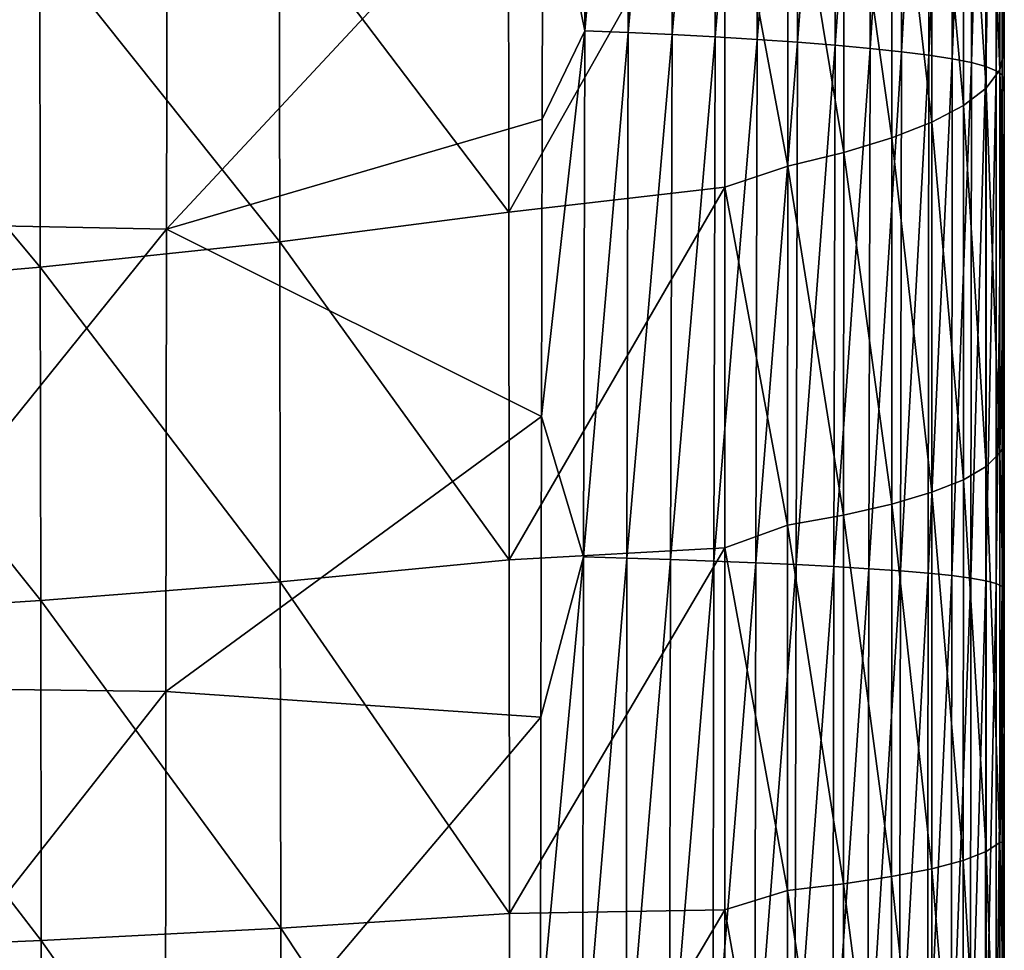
# Model space of a CAD drawing. Header units: metres. Extents: x -24 to 72, y -247 to 22.
# Tile 364 of 573: x 10.62 to 15.5, y -41.52 to -36.91. Entities that reach past the tile are written whole.
import ezdxf

# ---------------------------------------------------------------- set-up
doc = ezdxf.new("R2010")
doc.units = ezdxf.units.M
doc.layers.add('solid_509589_MEDIA_SW0001', color=7, linetype='CONTINUOUS')

msp = doc.modelspace()

# ---------------------------------------------------------------- linework, layer by layer
at = {"layer": 'solid_509589_MEDIA_SW0001'}
for points in [[(13.421234, -36.964626, 305.781158), (13.429766, -34.407696, 305.390442), (13.214523, -35.946465, 305.649902)], [(13.645696, -34.419849, 305.360931), (13.429766, -34.407696, 305.390442), (13.421234, -36.964626, 305.781158)], [(13.637131, -36.973736, 305.751312), (13.645696, -34.419849, 305.360931), (13.421234, -36.964626, 305.781158)], [(13.862268, -34.433739, 305.310303), (13.645696, -34.419849, 305.360931), (13.637131, -36.973736, 305.751312)], [(13.8537, -36.984119, 305.700256), (13.862268, -34.433739, 305.310303), (13.637131, -36.973736, 305.751312)], [(14.076284, -34.449223, 305.237915), (13.862268, -34.433739, 305.310303), (13.8537, -36.984119, 305.700256)], [(14.067816, -36.995689, 305.62735), (14.076284, -34.449223, 305.237915), (13.8537, -36.984119, 305.700256)], [(14.28427, -34.466175, 305.143494), (14.076284, -34.449223, 305.237915), (14.067816, -36.995689, 305.62735)], [(14.276067, -37.008347, 305.532349), (14.28427, -34.466175, 305.143494), (14.067816, -36.995689, 305.62735)], [(14.482943, -34.484467, 305.027588), (14.28427, -34.466175, 305.143494), (14.276067, -37.008347, 305.532349)], [(14.475206, -37.022011, 305.415741), (14.482943, -34.484467, 305.027588), (14.276067, -37.008347, 305.532349)], [(14.669351, -34.504009, 304.891479), (14.482943, -34.484467, 305.027588), (14.475206, -37.022011, 305.415741)], [(14.662288, -37.036613, 305.278809), (14.669351, -34.504009, 304.891479), (14.475206, -37.022011, 305.415741)], [(14.840881, -34.524727, 304.737061), (14.669351, -34.504009, 304.891479), (14.662288, -37.036613, 305.278809)], [(14.834676, -37.052113, 305.123352), (14.840881, -34.524727, 304.737061), (14.662288, -37.036613, 305.278809)], [(14.995262, -34.54657, 304.566589), (14.840881, -34.524727, 304.737061), (14.834676, -37.052113, 305.123352)], [(14.99005, -37.06847, 304.951599), (14.995262, -34.54657, 304.566589), (14.834676, -37.052113, 305.123352)], [(15.130583, -34.569504, 304.382599), (14.995262, -34.54657, 304.566589), (14.99005, -37.06847, 304.951599)], [(15.126438, -37.085674, 304.766052), (15.130583, -34.569504, 304.382599), (14.99005, -37.06847, 304.951599)], [(15.245377, -34.59351, 304.187805), (15.130583, -34.569504, 304.382599), (15.126438, -37.085674, 304.766052)], [(15.242302, -37.103703, 304.569366), (15.245377, -34.59351, 304.187805), (15.126438, -37.085674, 304.766052)], [(15.338723, -34.618572, 303.985046), (15.245377, -34.59351, 304.187805), (15.242302, -37.103703, 304.569366)], [(15.336644, -37.122547, 304.364471), (15.338723, -34.618572, 303.985046), (15.242302, -37.103703, 304.569366)], [(15.410351, -34.644665, 303.777344), (15.338723, -34.618572, 303.985046), (15.336644, -37.122547, 304.364471)], [(15.409123, -37.142185, 304.154297), (15.410351, -34.644665, 303.777344), (15.336644, -37.122547, 304.364471)], [(15.460623, -34.671741, 303.567566), (15.410351, -34.644665, 303.777344), (15.409123, -37.142185, 304.154297)], [(15.460051, -37.162582, 303.941864), (15.460623, -34.671741, 303.567566), (15.409123, -37.142185, 304.154297)], [(15.460051, -37.162582, 303.941864), (15.49027, -34.699768, 303.358368), (15.460623, -34.671741, 303.567566)], [(15.460051, -37.162582, 303.941864), (15.490115, -37.183701, 303.729858), (15.49027, -34.699768, 303.358368)], [(15.49027, -34.699768, 303.358368), (15.490115, -37.183701, 303.729858), (15.5, -35.799843, 303.324524)], [(15.41018, -35.409176, 281.392151), (15.477687, -35.297668, 281.808502), (15.477626, -37.159119, 282.324188)], [(15.477626, -37.159119, 282.324188), (15.477687, -35.297668, 281.808502), (15.5, -37.062443, 282.746796)], [(15.477687, -35.297668, 281.808502), (15.5, -36.088215, 282.491699), (15.5, -37.062443, 282.746796)], [(15.298009, -35.516575, 280.983856), (15.41018, -35.409176, 281.392151), (15.409973, -37.248974, 281.902222)], [(15.409973, -37.248974, 281.902222), (15.41018, -35.409176, 281.392151), (15.477626, -37.159119, 282.324188)], [(15.142093, -35.619118, 280.588013), (15.298009, -35.516575, 280.983856), (15.297607, -37.3354, 281.488403)], [(15.297607, -37.3354, 281.488403), (15.298009, -35.516575, 280.983856), (15.409973, -37.248974, 281.902222)], [(15.498863, -35.845905, 295.919678), (15.498926, -35.528187, 297.351379), (15.49919, -37.045158, 297.579346)], [(15.49919, -37.045158, 297.579346), (15.498926, -35.528187, 297.351379), (15.499302, -36.792267, 299.023193)], [(9.524249, -37.911213, 305.912781), (11.355143, -35.692387, 305.617676), (9.529169, -35.644569, 305.614502)], [(14.943775, -35.715996, 280.209351), (15.142093, -35.619118, 280.588013), (15.141502, -37.417805, 281.087341)], [(15.141502, -37.417805, 281.087341), (15.142093, -35.619118, 280.588013), (15.297607, -37.3354, 281.488403)], [(9.524249, -37.911213, 305.912781), (11.349168, -37.946732, 305.914642), (11.355143, -35.692387, 305.617676)], [(11.355143, -35.692387, 305.617676), (11.349168, -37.946732, 305.914642), (13.214523, -35.946465, 305.649902)], [(14.704852, -35.806427, 279.852173), (14.943775, -35.715996, 280.209351), (14.943067, -37.495548, 280.703888)], [(14.943067, -37.495548, 280.703888), (14.943775, -35.715996, 280.209351), (15.141502, -37.417805, 281.087341)], [(15.490115, -37.183701, 303.729858), (15.5, -37.272831, 303.528931), (15.5, -35.799843, 303.324524)], [(15.499716, -36.344593, 301.931274), (15.5, -35.799843, 303.324524), (15.5, -37.272831, 303.528931)], [(14.704165, -37.56802, 280.342346), (14.427597, -35.889721, 279.520233), (14.704852, -35.806427, 279.852173)], [(14.704165, -37.56802, 280.342346), (14.704852, -35.806427, 279.852173), (14.943067, -37.495548, 280.703888)], [(15.499143, -37.31308, 296.141205), (15.498863, -35.845905, 295.919678), (15.49919, -37.045158, 297.579346)], [(15.498877, -36.176495, 294.491486), (15.498863, -35.845905, 295.919678), (15.499143, -37.31308, 296.141205)], [(14.427597, -35.889721, 279.520233), (14.427131, -37.634701, 280.006592), (14.115116, -35.965549, 279.21756)], [(14.704165, -37.56802, 280.342346), (14.427131, -37.634701, 280.006592), (14.427597, -35.889721, 279.520233)], [(11.349168, -37.946732, 305.914642), (13.210193, -37.403278, 305.847137), (13.214523, -35.946465, 305.649902)], [(13.421234, -36.964626, 305.781158), (13.214523, -35.946465, 305.649902), (13.210193, -37.403278, 305.847137)], [(13.045762, -37.864151, 278.818146), (13.044263, -36.177044, 278.344635), (14.115116, -35.965549, 279.21756)], [(13.045762, -37.864151, 278.818146), (14.115116, -35.965549, 279.21756), (14.115116, -37.740337, 279.71167)], [(14.427131, -37.634701, 280.006592), (14.115116, -37.740337, 279.71167), (14.115116, -35.965549, 279.21756)], [(15.499242, -37.193558, 290.220154), (15.499053, -35.950573, 289.979187), (15.499083, -36.855648, 291.642548)], [(15.499271, -36.330925, 288.561798), (15.499053, -35.950573, 289.979187), (15.499242, -37.193558, 290.220154)], [(15.499691, -37.044296, 285.726563), (15.49963, -35.958168, 285.46814), (15.49949, -36.69701, 287.144379)], [(15.499691, -37.044296, 285.726563), (15.499835, -36.326538, 284.056946), (15.49963, -35.958168, 285.46814)], [(15.499835, -36.326538, 284.056946), (15.5, -37.062443, 282.746796), (15.5, -36.088215, 282.491699)], [(11.908072, -36.361744, 277.539856), (13.044263, -36.177044, 278.344635), (13.045762, -37.864151, 278.818146)], [(15.499153, -37.592026, 294.707794), (15.498877, -36.176495, 294.491486), (15.499143, -37.31308, 296.141205)], [(15.498955, -36.514851, 293.06604), (15.498877, -36.176495, 294.491486), (15.499153, -37.592026, 294.707794)], [(15.499417, -37.523476, 288.798126), (15.499271, -36.330925, 288.561798), (15.499242, -37.193558, 290.220154)], [(15.49949, -36.69701, 287.144379), (15.499271, -36.330925, 288.561798), (15.499417, -37.523476, 288.798126)], [(15.499691, -37.044296, 285.726563), (15.499863, -37.369232, 284.308014), (15.499835, -36.326538, 284.056946)], [(15.499835, -36.326538, 284.056946), (15.499863, -37.369232, 284.308014), (15.5, -37.062443, 282.746796)], [(11.908072, -36.361744, 277.539856), (11.91033, -38.010929, 278.004059), (10.721655, -36.519981, 276.814972)], [(11.908072, -36.361744, 277.539856), (13.045762, -37.864151, 278.818146), (11.91033, -38.010929, 278.004059)], [(15.499478, -36.55785, 300.473633), (15.499716, -36.344593, 301.931274), (15.499804, -38.016678, 302.142151)], [(15.499804, -38.016678, 302.142151), (15.499716, -36.344593, 301.931274), (15.5, -37.272831, 303.528931)], [(10.721655, -36.519981, 276.814972), (10.724024, -38.136177, 277.270355), (9.489589, -36.655964, 276.172119)], [(11.91033, -38.010929, 278.004059), (10.724024, -38.136177, 277.270355), (10.721655, -36.519981, 276.814972)], [(15.499212, -37.877605, 293.277985), (15.498955, -36.514851, 293.06604), (15.499153, -37.592026, 294.707794)], [(15.499083, -36.855648, 291.642548), (15.498955, -36.514851, 293.06604), (15.499212, -37.877605, 293.277985)], [(15.499302, -36.792267, 299.023193), (15.499478, -36.55785, 300.473633), (15.499639, -38.188564, 300.674194)], [(15.499639, -38.188564, 300.674194), (15.499478, -36.55785, 300.473633), (15.499804, -38.016678, 302.142151)], [(10.724024, -38.136177, 277.270355), (9.491583, -38.243542, 276.619324), (9.489589, -36.655964, 276.172119)], [(15.499592, -37.840725, 287.375732), (15.49949, -36.69701, 287.144379), (15.499417, -37.523476, 288.798126)], [(15.499691, -37.044296, 285.726563), (15.49949, -36.69701, 287.144379), (15.499592, -37.840725, 287.375732)], [(15.49919, -37.045158, 297.579346), (15.499302, -36.792267, 299.023193), (15.499516, -38.377872, 299.215363)], [(15.499516, -38.377872, 299.215363), (15.499302, -36.792267, 299.023193), (15.499639, -38.188564, 300.674194)], [(15.499308, -38.165241, 291.850708), (15.499083, -36.855648, 291.642548), (15.499212, -37.877605, 293.277985)], [(15.499242, -37.193558, 290.220154), (15.499083, -36.855648, 291.642548), (15.499308, -38.165241, 291.850708)], [(13.421234, -36.964626, 305.781158), (13.210193, -37.403278, 305.847137), (13.206594, -38.875854, 306.009674)], [(13.414838, -39.570934, 306.06366), (13.421234, -36.964626, 305.781158), (13.206594, -38.875854, 306.009674)], [(13.637131, -36.973736, 305.751312), (13.421234, -36.964626, 305.781158), (13.414838, -39.570934, 306.06366)], [(13.630524, -39.576992, 306.0336), (13.637131, -36.973736, 305.751312), (13.414838, -39.570934, 306.06366)], [(13.8537, -36.984119, 305.700256), (13.637131, -36.973736, 305.751312), (13.630524, -39.576992, 306.0336)], [(13.846875, -39.583893, 305.98233), (13.8537, -36.984119, 305.700256), (13.630524, -39.576992, 306.0336)], [(14.067816, -36.995689, 305.62735), (13.8537, -36.984119, 305.700256), (13.846875, -39.583893, 305.98233)], [(14.060853, -39.591568, 305.90918), (14.067816, -36.995689, 305.62735), (13.846875, -39.583893, 305.98233)], [(14.276067, -37.008347, 305.532349), (14.067816, -36.995689, 305.62735), (14.060853, -39.591568, 305.90918)], [(14.26912, -39.599964, 305.813904), (14.276067, -37.008347, 305.532349), (14.060853, -39.591568, 305.90918)], [(14.475206, -37.022011, 305.415741), (14.276067, -37.008347, 305.532349), (14.26912, -39.599964, 305.813904)], [(14.468479, -39.609028, 305.696991), (14.475206, -37.022011, 305.415741), (14.26912, -39.599964, 305.813904)], [(14.662288, -37.036613, 305.278809), (14.475206, -37.022011, 305.415741), (14.468479, -39.609028, 305.696991)], [(14.655999, -39.618721, 305.559662), (14.662288, -37.036613, 305.278809), (14.468479, -39.609028, 305.696991)], [(14.834676, -37.052113, 305.123352), (14.662288, -37.036613, 305.278809), (14.655999, -39.618721, 305.559662)], [(14.829032, -39.629021, 305.403625), (14.834676, -37.052113, 305.123352), (14.655999, -39.618721, 305.559662)], [(14.99005, -37.06847, 304.951599), (14.834676, -37.052113, 305.123352), (14.829032, -39.629021, 305.403625)], [(14.985221, -39.639908, 305.231079), (14.99005, -37.06847, 304.951599), (14.829032, -39.629021, 305.403625)], [(15.126438, -37.085674, 304.766052), (14.99005, -37.06847, 304.951599), (14.985221, -39.639908, 305.231079)], [(15.477626, -37.159119, 282.324188), (15.5, -37.062443, 282.746796), (15.5, -38.03904, 282.971436)], [(15.499143, -37.31308, 296.141205), (15.49919, -37.045158, 297.579346), (15.499439, -38.582386, 297.764771)], [(15.499439, -38.582386, 297.764771), (15.49919, -37.045158, 297.579346), (15.499516, -38.377872, 299.215363)], [(15.499753, -38.141289, 285.952332), (15.499691, -37.044296, 285.726563), (15.499592, -37.840725, 287.375732)], [(15.499753, -38.141289, 285.952332), (15.499863, -37.369232, 284.308014), (15.499691, -37.044296, 285.726563)], [(15.499863, -37.369232, 284.308014), (15.5, -38.03904, 282.971436), (15.5, -37.062443, 282.746796)], [(15.122536, -39.651367, 305.044464), (15.126438, -37.085674, 304.766052), (14.985221, -39.639908, 305.231079)], [(15.242302, -37.103703, 304.569366), (15.126438, -37.085674, 304.766052), (15.122536, -39.651367, 305.044464)], [(15.239363, -39.663403, 304.846436), (15.242302, -37.103703, 304.569366), (15.122536, -39.651367, 305.044464)], [(15.336644, -37.122547, 304.364471), (15.242302, -37.103703, 304.569366), (15.239363, -39.663403, 304.846436)], [(15.334631, -39.675991, 304.639832), (15.336644, -37.122547, 304.364471), (15.239363, -39.663403, 304.846436)], [(15.409123, -37.142185, 304.154297), (15.336644, -37.122547, 304.364471), (15.334631, -39.675991, 304.639832)], [(15.407924, -39.689125, 304.427673), (15.409123, -37.142185, 304.154297), (15.334631, -39.675991, 304.639832)], [(15.460051, -37.162582, 303.941864), (15.409123, -37.142185, 304.154297), (15.407924, -39.689125, 304.427673)], [(15.459488, -39.702778, 304.213043), (15.460051, -37.162582, 303.941864), (15.407924, -39.689125, 304.427673)], [(15.409973, -37.248974, 281.902222), (15.477626, -37.159119, 282.324188), (15.47756, -39.055614, 282.731781)], [(15.459488, -39.702778, 304.213043), (15.490115, -37.183701, 303.729858), (15.460051, -37.162582, 303.941864)], [(15.47756, -39.055614, 282.731781), (15.477626, -37.159119, 282.324188), (15.5, -38.03904, 282.971436)], [(15.459488, -39.702778, 304.213043), (15.489963, -39.716923, 303.998688), (15.490115, -37.183701, 303.729858)], [(15.490115, -37.183701, 303.729858), (15.489963, -39.716923, 303.998688), (15.5, -37.272831, 303.528931)], [(15.499429, -38.450356, 290.424774), (15.499242, -37.193558, 290.220154), (15.499308, -38.165241, 291.850708)], [(15.499417, -37.523476, 288.798126), (15.499242, -37.193558, 290.220154), (15.499429, -38.450356, 290.424774)], [(15.297607, -37.3354, 281.488403), (15.409973, -37.248974, 281.902222), (15.40975, -39.123459, 282.305237)], [(15.40975, -39.123459, 282.305237), (15.409973, -37.248974, 281.902222), (15.47756, -39.055614, 282.731781)], [(15.489963, -39.716923, 303.998688), (15.5, -38.764889, 303.697632), (15.5, -37.272831, 303.528931)], [(15.499406, -38.799267, 296.32135), (15.499143, -37.31308, 296.141205), (15.499439, -38.582386, 297.764771)], [(15.499153, -37.592026, 294.707794), (15.499143, -37.31308, 296.141205), (15.499406, -38.799267, 296.32135)], [(15.499804, -38.016678, 302.142151), (15.5, -37.272831, 303.528931), (15.5, -38.764889, 303.697632)], [(15.141502, -37.417805, 281.087341), (15.297607, -37.3354, 281.488403), (15.297174, -39.188622, 281.886993)], [(15.297174, -39.188622, 281.886993), (15.297607, -37.3354, 281.488403), (15.40975, -39.123459, 282.305237)], [(11.349168, -37.946732, 305.914642), (13.206594, -38.875854, 306.009674), (13.210193, -37.403278, 305.847137)], [(15.499753, -38.141289, 285.952332), (15.49989, -38.422035, 284.527496), (15.499863, -37.369232, 284.308014)], [(15.499863, -37.369232, 284.308014), (15.49989, -38.422035, 284.527496), (15.5, -38.03904, 282.971436)], [(14.943067, -37.495548, 280.703888), (15.141502, -37.417805, 281.087341), (15.140867, -39.25066, 281.48175)], [(15.140867, -39.25066, 281.48175), (15.141502, -37.417805, 281.087341), (15.297174, -39.188622, 281.886993)], [(14.704165, -37.56802, 280.342346), (14.943067, -37.495548, 280.703888), (14.942307, -39.309101, 281.094513)], [(14.942307, -39.309101, 281.094513), (14.943067, -37.495548, 280.703888), (15.140867, -39.25066, 281.48175)], [(15.49956, -38.728554, 288.999146), (15.499417, -37.523476, 288.798126), (15.499429, -38.450356, 290.424774)], [(15.499592, -37.840725, 287.375732), (15.499417, -37.523476, 288.798126), (15.49956, -38.728554, 288.999146)], [(14.703427, -39.363506, 280.729645), (14.427131, -37.634701, 280.006592), (14.704165, -37.56802, 280.342346)], [(14.703427, -39.363506, 280.729645), (14.704165, -37.56802, 280.342346), (14.942307, -39.309101, 281.094513)], [(15.499413, -39.025204, 294.883789), (15.499153, -37.592026, 294.707794), (15.499406, -38.799267, 296.32135)], [(15.499212, -37.877605, 293.277985), (15.499153, -37.592026, 294.707794), (15.499413, -39.025204, 294.883789)], [(14.427131, -37.634701, 280.006592), (14.426632, -39.413502, 280.390991), (14.115116, -37.740337, 279.71167)], [(14.703427, -39.363506, 280.729645), (14.426632, -39.413502, 280.390991), (14.427131, -37.634701, 280.006592)], [(13.04734, -39.585098, 279.192932), (13.045762, -37.864151, 278.818146), (14.115116, -37.740337, 279.71167)], [(13.04734, -39.585098, 279.192932), (14.115116, -37.740337, 279.71167), (14.115116, -39.524925, 280.094635)], [(14.426632, -39.413502, 280.390991), (14.115116, -39.524925, 280.094635), (14.115116, -37.740337, 279.71167)], [(15.499692, -38.995819, 287.572815), (15.499592, -37.840725, 287.375732), (15.49956, -38.728554, 288.999146)], [(15.499753, -38.141289, 285.952332), (15.499592, -37.840725, 287.375732), (15.499692, -38.995819, 287.572815)], [(11.91033, -38.010929, 278.004059), (13.045762, -37.864151, 278.818146), (13.04734, -39.585098, 279.192932)], [(15.499454, -39.25658, 293.450775), (15.499212, -37.877605, 293.277985), (15.499413, -39.025204, 294.883789)], [(15.499308, -38.165241, 291.850708), (15.499212, -37.877605, 293.277985), (15.499454, -39.25658, 293.450775)], [(9.522095, -40.214363, 306.128174), (11.349168, -37.946732, 305.914642), (9.524249, -37.911213, 305.912781)], [(9.522095, -40.214363, 306.128174), (11.34557, -40.237793, 306.129028), (11.349168, -37.946732, 305.914642)], [(11.349168, -37.946732, 305.914642), (11.34557, -40.237793, 306.129028), (13.206594, -38.875854, 306.009674)], [(11.91033, -38.010929, 278.004059), (11.912651, -39.694302, 278.371613), (10.724024, -38.136177, 277.270355)], [(11.91033, -38.010929, 278.004059), (13.04734, -39.585098, 279.192932), (11.912651, -39.694302, 278.371613)], [(15.47756, -39.055614, 282.731781), (15.5, -38.03904, 282.971436), (15.5, -39.01791, 283.165802)], [(15.499639, -38.188564, 300.674194), (15.499804, -38.016678, 302.142151), (15.499881, -39.711285, 302.306122)], [(15.499881, -39.711285, 302.306122), (15.499804, -38.016678, 302.142151), (15.5, -38.764889, 303.697632)], [(15.49989, -38.422035, 284.527496), (15.5, -39.01791, 283.165802), (15.5, -38.03904, 282.971436)], [(10.724024, -38.136177, 277.270355), (10.726366, -39.787086, 277.63089), (9.491583, -38.243542, 276.619324)], [(11.912651, -39.694302, 278.371613), (10.726366, -39.787086, 277.63089), (10.724024, -38.136177, 277.270355)], [(15.499813, -39.248703, 286.144928), (15.499753, -38.141289, 285.952332), (15.499692, -38.995819, 287.572815)], [(15.499813, -39.248703, 286.144928), (15.49989, -38.422035, 284.527496), (15.499753, -38.141289, 285.952332)], [(15.49952, -39.48962, 292.020782), (15.499308, -38.165241, 291.850708), (15.499454, -39.25658, 293.450775)], [(15.499429, -38.450356, 290.424774), (15.499308, -38.165241, 291.850708), (15.49952, -39.48962, 292.020782)], [(15.499516, -38.377872, 299.215363), (15.499639, -38.188564, 300.674194), (15.499781, -39.84116, 300.829132)], [(15.499781, -39.84116, 300.829132), (15.499639, -38.188564, 300.674194), (15.499881, -39.711285, 302.306122)], [(10.726366, -39.787086, 277.63089), (9.493421, -39.866421, 276.973267), (9.491583, -38.243542, 276.619324)], [(15.499439, -38.582386, 297.764771), (15.499516, -38.377872, 299.215363), (15.499706, -39.984474, 299.363068)], [(15.499706, -39.984474, 299.363068), (15.499516, -38.377872, 299.215363), (15.499781, -39.84116, 300.829132)], [(15.499813, -39.248703, 286.144928), (15.499917, -39.484505, 284.714813), (15.49989, -38.422035, 284.527496)], [(15.49989, -38.422035, 284.527496), (15.499917, -39.484505, 284.714813), (15.5, -39.01791, 283.165802)], [(15.499604, -39.720543, 290.592407), (15.499429, -38.450356, 290.424774), (15.49952, -39.48962, 292.020782)], [(15.49956, -38.728554, 288.999146), (15.499429, -38.450356, 290.424774), (15.499604, -39.720543, 290.592407)], [(15.499406, -38.799267, 296.32135), (15.499439, -38.582386, 297.764771), (15.499659, -40.139515, 297.906952)], [(15.499659, -40.139515, 297.906952), (15.499439, -38.582386, 297.764771), (15.499706, -39.984474, 299.363068)], [(15.499696, -39.945724, 289.164276), (15.49956, -38.728554, 288.999146), (15.499604, -39.720543, 290.592407)], [(15.499692, -38.995819, 287.572815), (15.49956, -38.728554, 288.999146), (15.499696, -39.945724, 289.164276)], [(15.489963, -39.716923, 303.998688), (15.5, -40.276237, 303.830048), (15.5, -38.764889, 303.697632)], [(15.499881, -39.711285, 302.306122), (15.5, -38.764889, 303.697632), (15.5, -40.276237, 303.830048)], [(15.499639, -40.304089, 296.459412), (15.499406, -38.799267, 296.32135), (15.499659, -40.139515, 297.906952)], [(15.499413, -39.025204, 294.883789), (15.499406, -38.799267, 296.32135), (15.499639, -40.304089, 296.459412)], [(11.34557, -40.237793, 306.129028), (13.203748, -40.364483, 306.137054), (13.206594, -38.875854, 306.009674)], [(13.414838, -39.570934, 306.06366), (13.206594, -38.875854, 306.009674), (13.203748, -40.364483, 306.137054)], [(15.47756, -39.055614, 282.731781), (15.5, -39.01791, 283.165802), (15.5, -39.998688, 283.330078)], [(15.499786, -40.161858, 287.735077), (15.499692, -38.995819, 287.572815), (15.499696, -39.945724, 289.164276)], [(15.499813, -39.248703, 286.144928), (15.499692, -38.995819, 287.572815), (15.499786, -40.161858, 287.735077)], [(15.499917, -39.484505, 284.714813), (15.5, -39.998688, 283.330078), (15.5, -39.01791, 283.165802)], [(15.40975, -39.123459, 282.305237), (15.47756, -39.055614, 282.731781), (15.47749, -40.984283, 283.027405)], [(15.47749, -40.984283, 283.027405), (15.47756, -39.055614, 282.731781), (15.5, -39.998688, 283.330078)], [(15.499643, -40.475643, 295.018921), (15.499413, -39.025204, 294.883789), (15.499639, -40.304089, 296.459412)], [(15.499454, -39.25658, 293.450775), (15.499413, -39.025204, 294.883789), (15.499643, -40.475643, 295.018921)], [(15.297174, -39.188622, 281.886993), (15.40975, -39.123459, 282.305237), (15.409512, -41.029797, 282.597443)], [(15.409512, -41.029797, 282.597443), (15.40975, -39.123459, 282.305237), (15.47749, -40.984283, 283.027405)], [(15.140867, -39.25066, 281.48175), (15.297174, -39.188622, 281.886993), (15.296713, -41.073441, 282.175873)], [(15.296713, -41.073441, 282.175873), (15.297174, -39.188622, 281.886993), (15.409512, -41.029797, 282.597443)], [(14.942307, -39.309101, 281.094513), (15.140867, -39.25066, 281.48175), (15.140191, -41.114929, 281.767578)], [(15.140191, -41.114929, 281.767578), (15.140867, -39.25066, 281.48175), (15.296713, -41.073441, 282.175873)], [(15.499668, -40.651375, 293.583771), (15.499454, -39.25658, 293.450775), (15.499643, -40.475643, 295.018921)], [(15.49952, -39.48962, 292.020782), (15.499454, -39.25658, 293.450775), (15.499668, -40.651375, 293.583771)], [(15.49987, -40.366096, 286.303741), (15.499813, -39.248703, 286.144928), (15.499786, -40.161858, 287.735077)], [(15.49987, -40.366096, 286.303741), (15.499917, -39.484505, 284.714813), (15.499813, -39.248703, 286.144928)], [(14.703427, -39.363506, 280.729645), (14.942307, -39.309101, 281.094513), (14.941497, -41.15395, 281.377625)], [(14.941497, -41.15395, 281.377625), (14.942307, -39.309101, 281.094513), (15.140191, -41.114929, 281.767578)], [(14.702644, -41.19022, 281.010468), (14.426632, -39.413502, 280.390991), (14.703427, -39.363506, 280.729645)], [(14.702644, -41.19022, 281.010468), (14.703427, -39.363506, 280.729645), (14.941497, -41.15395, 281.377625)], [(14.426632, -39.413502, 280.390991), (14.426103, -41.223515, 280.669861), (14.115116, -39.524925, 280.094635)], [(14.702644, -41.19022, 281.010468), (14.426103, -41.223515, 280.669861), (14.426632, -39.413502, 280.390991)], [(15.499708, -40.828362, 292.152222), (15.49952, -39.48962, 292.020782), (15.499668, -40.651375, 293.583771)], [(15.499604, -39.720543, 290.592407), (15.49952, -39.48962, 292.020782), (15.499708, -40.828362, 292.152222)], [(15.49987, -40.366096, 286.303741), (15.499943, -40.55621, 284.869385), (15.499917, -39.484505, 284.714813)], [(15.499917, -39.484505, 284.714813), (15.499943, -40.55621, 284.869385), (15.5, -39.998688, 283.330078)], [(13.048986, -41.33746, 279.465485), (13.04734, -39.585098, 279.192932), (14.115116, -39.524925, 280.094635)], [(13.048986, -41.33746, 279.465485), (14.115116, -39.524925, 280.094635), (14.115116, -41.318066, 280.367615)], [(14.426103, -41.223515, 280.669861), (14.115116, -41.318066, 280.367615), (14.115116, -39.524925, 280.094635)], [(11.912651, -39.694302, 278.371613), (13.04734, -39.585098, 279.192932), (13.048986, -41.33746, 279.465485)], [(13.414838, -39.570934, 306.06366), (13.203748, -40.364483, 306.137054), (13.201684, -41.869091, 306.228729)], [(13.410708, -42.225368, 306.235199), (13.414838, -39.570934, 306.06366), (13.201684, -41.869091, 306.228729)], [(13.630524, -39.576992, 306.0336), (13.414838, -39.570934, 306.06366), (13.410708, -42.225368, 306.235199)], [(13.625998, -42.228394, 306.205048), (13.630524, -39.576992, 306.0336), (13.410708, -42.225368, 306.235199)], [(13.846875, -39.583893, 305.98233), (13.630524, -39.576992, 306.0336), (13.625998, -42.228394, 306.205048)], [(13.841908, -42.231827, 306.153778), (13.846875, -39.583893, 305.98233), (13.625998, -42.228394, 306.205048)], [(14.060853, -39.591568, 305.90918), (13.846875, -39.583893, 305.98233), (13.841908, -42.231827, 306.153778)], [(14.055497, -42.235645, 306.080688), (14.060853, -39.591568, 305.90918), (13.841908, -42.231827, 306.153778)], [(14.26912, -39.599964, 305.813904), (14.060853, -39.591568, 305.90918), (14.055497, -42.235645, 306.080688)], [(14.263519, -42.239819, 305.985504), (14.26912, -39.599964, 305.813904), (14.055497, -42.235645, 306.080688)], [(14.468479, -39.609028, 305.696991), (14.26912, -39.599964, 305.813904), (14.263519, -42.239819, 305.985504)], [(14.462837, -42.244324, 305.868713), (14.468479, -39.609028, 305.696991), (14.263519, -42.239819, 305.985504)], [(14.655999, -39.618721, 305.559662), (14.468479, -39.609028, 305.696991), (14.462837, -42.244324, 305.868713)], [(14.650549, -42.249146, 305.731415), (14.655999, -39.618721, 305.559662), (14.462837, -42.244324, 305.868713)], [(14.829032, -39.629021, 305.403625), (14.655999, -39.618721, 305.559662), (14.650549, -42.249146, 305.731415)], [(14.824004, -42.254276, 305.575317), (14.829032, -39.629021, 305.403625), (14.650549, -42.249146, 305.731415)], [(14.985221, -39.639908, 305.231079), (14.829032, -39.629021, 305.403625), (14.824004, -42.254276, 305.575317)], [(14.980818, -42.259705, 305.402496), (14.985221, -39.639908, 305.231079), (14.824004, -42.254276, 305.575317)], [(15.122536, -39.651367, 305.044464), (14.985221, -39.639908, 305.231079), (14.980818, -42.259705, 305.402496)], [(15.118904, -42.26543, 305.215332), (15.122536, -39.651367, 305.044464), (14.980818, -42.259705, 305.402496)], [(15.239363, -39.663403, 304.846436), (15.122536, -39.651367, 305.044464), (15.118904, -42.26543, 305.215332)], [(11.912651, -39.694302, 278.371613), (11.915011, -41.409576, 278.639069), (10.726366, -39.787086, 277.63089)], [(11.912651, -39.694302, 278.371613), (13.048986, -41.33746, 279.465485), (11.915011, -41.409576, 278.639069)], [(15.236582, -42.27145, 305.016449), (15.239363, -39.663403, 304.846436), (15.118904, -42.26543, 305.215332)], [(15.334631, -39.675991, 304.639832), (15.239363, -39.663403, 304.846436), (15.236582, -42.27145, 305.016449)], [(15.3327, -42.27776, 304.808685), (15.334631, -39.675991, 304.639832), (15.236582, -42.27145, 305.016449)], [(15.407924, -39.689125, 304.427673), (15.334631, -39.675991, 304.639832), (15.3327, -42.27776, 304.808685)], [(15.406761, -42.284344, 304.595032), (15.407924, -39.689125, 304.427673), (15.3327, -42.27776, 304.808685)], [(15.459488, -39.702778, 304.213043), (15.407924, -39.689125, 304.427673), (15.406761, -42.284344, 304.595032)], [(15.458941, -42.291199, 304.378632), (15.459488, -39.702778, 304.213043), (15.406761, -42.284344, 304.595032)], [(15.458941, -42.291199, 304.378632), (15.489963, -39.716923, 303.998688), (15.459488, -39.702778, 304.213043)], [(15.458941, -42.291199, 304.378632), (15.489816, -42.298298, 304.162323), (15.489963, -39.716923, 303.998688)], [(15.489963, -39.716923, 303.998688), (15.489816, -42.298298, 304.162323), (15.5, -40.276237, 303.830048)], [(15.49976, -41.003693, 290.722504), (15.499604, -39.720543, 290.592407), (15.499708, -40.828362, 292.152222)], [(15.499696, -39.945724, 289.164276), (15.499604, -39.720543, 290.592407), (15.49976, -41.003693, 290.722504)], [(15.499781, -39.84116, 300.829132), (15.499881, -39.711285, 302.306122), (15.499943, -41.428055, 302.422394)], [(15.499943, -41.428055, 302.422394), (15.499881, -39.711285, 302.306122), (15.5, -40.276237, 303.830048)], [(10.726366, -39.787086, 277.63089), (10.728646, -41.470573, 277.893158), (9.493421, -39.866421, 276.973267)], [(11.915011, -41.409576, 278.639069), (10.728646, -41.470573, 277.893158), (10.726366, -39.787086, 277.63089)], [(15.499706, -39.984474, 299.363068), (15.499781, -39.84116, 300.829132), (15.499895, -41.515278, 300.937683)], [(15.499895, -41.515278, 300.937683), (15.499781, -39.84116, 300.829132), (15.499943, -41.428055, 302.422394)], [(10.728646, -41.470573, 277.893158), (9.495057, -41.522583, 277.23056), (9.493421, -39.866421, 276.973267)], [(15.499815, -41.174561, 289.292908), (15.499696, -39.945724, 289.164276), (15.49976, -41.003693, 290.722504)], [(15.499786, -40.161858, 287.735077), (15.499696, -39.945724, 289.164276), (15.499815, -41.174561, 289.292908)], [(15.47749, -40.984283, 283.027405), (15.5, -39.998688, 283.330078), (15.5, -40.981297, 283.464325)], [(15.499659, -40.139515, 297.906952), (15.499706, -39.984474, 299.363068), (15.499859, -41.61171, 299.465698)], [(15.499859, -41.61171, 299.465698), (15.499706, -39.984474, 299.363068), (15.499895, -41.515278, 300.937683)], [(15.499943, -40.55621, 284.869385), (15.5, -40.981297, 283.464325), (15.5, -39.998688, 283.330078)], [(15.499639, -40.304089, 296.459412), (15.499659, -40.139515, 297.906952), (15.499837, -41.716183, 298.005249)], [(15.499837, -41.716183, 298.005249), (15.499659, -40.139515, 297.906952), (15.499859, -41.61171, 299.465698)], [(15.49987, -41.338406, 287.861908), (15.499786, -40.161858, 287.735077), (15.499815, -41.174561, 289.292908)], [(15.49987, -40.366096, 286.303741), (15.499786, -40.161858, 287.735077), (15.49987, -41.338406, 287.861908)], [(9.522845, -42.553158, 306.258789), (11.34557, -40.237793, 306.129028), (9.522095, -40.214363, 306.128174)], [(9.522845, -42.553158, 306.258789), (11.344468, -42.564739, 306.259003), (11.34557, -40.237793, 306.129028)], [(11.34557, -40.237793, 306.129028), (11.344468, -42.564739, 306.259003), (13.203748, -40.364483, 306.137054)], [(15.489816, -42.298298, 304.162323), (15.5, -41.806911, 303.925507), (15.5, -40.276237, 303.830048)], [(15.499943, -41.428055, 302.422394), (15.5, -40.276237, 303.830048), (15.5, -41.806911, 303.925507)], [(15.499827, -41.827183, 296.554779), (15.499639, -40.304089, 296.459412), (15.499837, -41.716183, 298.005249)], [(15.499643, -40.475643, 295.018921), (15.499639, -40.304089, 296.459412), (15.499827, -41.827183, 296.554779)], [(11.344468, -42.564739, 306.259003), (13.201684, -41.869091, 306.228729), (13.203748, -40.364483, 306.137054)], [(15.499922, -41.493031, 286.428162), (15.499943, -40.55621, 284.869385), (15.49987, -40.366096, 286.303741)], [(15.499922, -41.493031, 286.428162), (15.49987, -40.366096, 286.303741), (15.49987, -41.338406, 287.861908)], [(15.499829, -41.942959, 295.112488), (15.499643, -40.475643, 295.018921), (15.499827, -41.827183, 296.554779)], [(15.499668, -40.651375, 293.583771), (15.499643, -40.475643, 295.018921), (15.499829, -41.942959, 295.112488)], [(15.499922, -41.493031, 286.428162), (15.499965, -41.636715, 284.990662), (15.499943, -40.55621, 284.869385)], [(15.499943, -40.55621, 284.869385), (15.499965, -41.636715, 284.990662), (15.5, -40.981297, 283.464325)], [(15.499841, -42.061588, 293.676392), (15.499668, -40.651375, 293.583771), (15.499829, -41.942959, 295.112488)], [(15.499708, -40.828362, 292.152222), (15.499668, -40.651375, 293.583771), (15.499841, -42.061588, 293.676392)], [(15.49986, -42.181065, 292.244385), (15.499708, -40.828362, 292.152222), (15.499841, -42.061588, 293.676392)], [(15.49976, -41.003693, 290.722504), (15.499708, -40.828362, 292.152222), (15.49986, -42.181065, 292.244385)], [(15.409512, -41.029797, 282.597443), (15.47749, -40.984283, 283.027405), (15.47742, -42.942268, 283.207367)], [(15.47742, -42.942268, 283.207367), (15.47749, -40.984283, 283.027405), (15.5, -41.965569, 283.568665)], [(15.47749, -40.984283, 283.027405), (15.5, -40.981297, 283.464325), (15.5, -41.965569, 283.568665)], [(15.499885, -42.299385, 290.814392), (15.49976, -41.003693, 290.722504), (15.49986, -42.181065, 292.244385)], [(15.499815, -41.174561, 289.292908), (15.49976, -41.003693, 290.722504), (15.499885, -42.299385, 290.814392)], [(15.499965, -41.636715, 284.990662), (15.5, -41.965569, 283.568665), (15.5, -40.981297, 283.464325)], [(15.296713, -41.073441, 282.175873), (15.409512, -41.029797, 282.597443), (15.409264, -42.965153, 282.775116)], [(15.409264, -42.965153, 282.775116), (15.409512, -41.029797, 282.597443), (15.47742, -42.942268, 283.207367)], [(14.941497, -41.15395, 281.377625), (15.140191, -41.114929, 281.767578), (15.139479, -43.007858, 281.941101)], [(15.139479, -43.007858, 281.941101), (15.140191, -41.114929, 281.767578), (15.296228, -42.987064, 282.351318)], [(15.140191, -41.114929, 281.767578), (15.296713, -41.073441, 282.175873), (15.296228, -42.987064, 282.351318)], [(15.296228, -42.987064, 282.351318), (15.296713, -41.073441, 282.175873), (15.409264, -42.965153, 282.775116)], [(14.702644, -41.19022, 281.010468), (14.941497, -41.15395, 281.377625), (14.940645, -43.027386, 281.54953)], [(14.940645, -43.027386, 281.54953), (14.941497, -41.15395, 281.377625), (15.139479, -43.007858, 281.941101)], [(14.70182, -43.045509, 281.181122), (14.426103, -41.223515, 280.669861), (14.702644, -41.19022, 281.010468)], [(14.70182, -43.045509, 281.181122), (14.702644, -41.19022, 281.010468), (14.940645, -43.027386, 281.54953)], [(15.499911, -42.414623, 289.38446), (15.499815, -41.174561, 289.292908), (15.499885, -42.299385, 290.814392)], [(15.49987, -41.338406, 287.861908), (15.499815, -41.174561, 289.292908), (15.499911, -42.414623, 289.38446)], [(14.426103, -41.223515, 280.669861), (14.425547, -43.062119, 280.839569), (14.115116, -41.318066, 280.367615)], [(14.70182, -43.045509, 281.181122), (14.425547, -43.062119, 280.839569), (14.426103, -41.223515, 280.669861)], [(11.915011, -41.409576, 278.639069), (13.048986, -41.33746, 279.465485), (13.050689, -43.118801, 279.632202)], [(13.050689, -43.118801, 279.632202), (13.048986, -41.33746, 279.465485), (14.115116, -41.318066, 280.367615)], [(13.050689, -43.118801, 279.632202), (14.115116, -41.318066, 280.367615), (14.115116, -43.118877, 280.53125)], [(14.425547, -43.062119, 280.839569), (14.115116, -43.118877, 280.53125), (14.115116, -41.318066, 280.367615)], [(15.499938, -42.525021, 287.952759), (15.49987, -41.338406, 287.861908), (15.499911, -42.414623, 289.38446)], [(15.499922, -41.493031, 286.428162), (15.49987, -41.338406, 287.861908), (15.499938, -42.525021, 287.952759)], [(11.915011, -41.409576, 278.639069), (11.917387, -43.154469, 278.802856), (10.728646, -41.470573, 277.893158)], [(11.915011, -41.409576, 278.639069), (13.050689, -43.118801, 279.632202), (11.917387, -43.154469, 278.802856)], [(15.499895, -41.515278, 300.937683), (15.499943, -41.428055, 302.422394), (15.499985, -43.166645, 302.490295)], [(15.499985, -43.166645, 302.490295), (15.499943, -41.428055, 302.422394), (15.5, -41.806911, 303.925507)], [(10.728646, -41.470573, 277.893158), (10.730826, -43.18449, 278.05365), (9.495057, -41.522583, 277.23056)], [(11.917387, -43.154469, 278.802856), (10.730826, -43.18449, 278.05365), (10.728646, -41.470573, 277.893158)], [(15.499962, -42.62907, 286.5177), (15.499965, -41.636715, 284.990662), (15.499922, -41.493031, 286.428162)], [(15.499962, -42.62907, 286.5177), (15.499922, -41.493031, 286.428162), (15.499938, -42.525021, 287.952759)], [(15.499859, -41.61171, 299.465698), (15.499895, -41.515278, 300.937683), (15.499971, -43.210575, 300.999115)], [(15.499971, -43.210575, 300.999115), (15.499895, -41.515278, 300.937683), (15.499985, -43.166645, 302.490295)]]:
    msp.add_3dface(points, dxfattribs=at)

doc.saveas('drawing.dxf')
